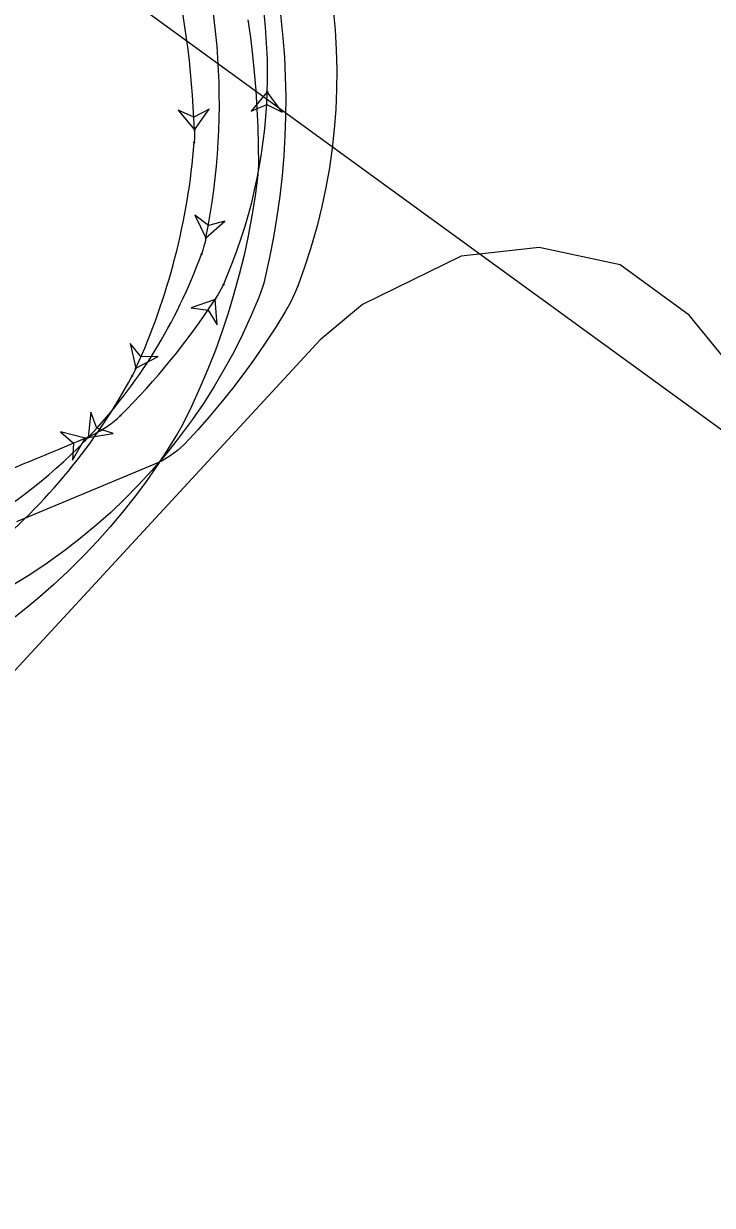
# Model space of a CAD drawing. Extents: x 2096670 to 2098561, y 684033 to 689893.
# Drawn here: x 2097612 to 2097666.2, y 685913.9 to 686007 of the extents above; entities that cross this region are included whole.
import ezdxf

# ---------------------------------------------------------------- set-up
doc = ezdxf.new("R2010")
doc.units = 0
for name, color, linetype in [('Default', 7, 'Continuous'), ('Old_Level_63', 7, 'Continuous'), ('Scratch_Level_4', 7, 'Continuous')]:
    doc.layers.add(name, color=color, linetype=linetype)

msp = doc.modelspace()

# ---------------------------------------------------------------- linework, layer by layer
at = {"layer": 'Default'}
msp.add_line((2097525.408, 686077.956), (2097723.948, 685933.456), dxfattribs=at)
at = {"layer": 'Old_Level_63'}
for points in [[(2097632.18, 686007.682), (2097632.368, 686005.845), (2097632.48, 686004.327), (2097632.553, 686002.781), (2097632.586, 686001.216), (2097632.577, 685999.625), (2097632.53, 685998.128), (2097632.438, 685996.539), (2097632.309, 685995.005), (2097632.128, 685993.385), (2097631.902, 685991.766), (2097631.631, 685990.148), (2097631.313, 685988.535), (2097630.855, 685986.533), (2097630.744, 685986.142), (2097630.47, 685985.387), (2097629.853, 685983.923), (2097629.185, 685982.48), (2097628.491, 685981.103), (2097627.753, 685979.751), (2097626.949, 685978.387), (2097626.104, 685977.06), (2097625.218, 685975.766), (2097624.047, 685974.189), (2097623.058, 685972.957), (2097622.037, 685971.769), (2097620.981, 685970.619), (2097619.91, 685969.529), (2097618.805, 685968.476), (2097617.64, 685967.44), (2097616.441, 685966.443), (2097615.209, 685965.489), (2097613.617, 685964.348), (2097612.307, 685963.482), (2097610.964, 685962.659)], [(2097636.333, 686008.047), (2097636.477, 686006.479), (2097636.567, 686004.909), (2097636.605, 686003.339), (2097636.591, 686001.77), (2097636.526, 686000.205), (2097636.408, 685998.647), (2097636.246, 685997.156), (2097636.026, 685995.607), (2097635.754, 685994.07), (2097635.432, 685992.549), (2097635.062, 685991.05), (2097634.541, 685989.231), (2097634.073, 685987.796), (2097633.559, 685986.379), (2097633.285, 685985.679), (2097632.966, 685984.99), (2097632.581, 685984.316), (2097631.804, 685983.058), (2097630.975, 685981.788), (2097630.13, 685980.56), (2097629.293, 685979.403), (2097628.399, 685978.229), (2097627.487, 685977.089), (2097626.565, 685975.991), (2097625.669, 685974.973), (2097625.017, 685974.26), (2097624.563, 685973.792), (2097624.06, 685973.345), (2097623.496, 685972.926), (2097622.86, 685972.541), (2097622.511, 685972.364), (2097611.391, 685967.721)], [(2097629.612, 686007.269), (2097629.804, 686005.882), (2097629.972, 686004.476), (2097630.109, 686003.131), (2097630.227, 686001.704), (2097630.32, 686000.252), (2097630.384, 685998.844), (2097630.423, 685997.35), (2097630.433, 685995.831), (2097630.395, 685995.076), (2097630.206, 685993.59), (2097629.977, 685992.11), (2097629.633, 685990.25), (2097629.307, 685988.734), (2097628.933, 685987.204), (2097628.516, 685985.674), (2097628.063, 685984.172), (2097627.593, 685982.751), (2097627.052, 685981.25), (2097626.466, 685979.755), (2097625.838, 685978.274), (2097625.169, 685976.81), (2097624.462, 685975.368), (2097624.072, 685974.682), (2097623.26, 685973.366), (2097622.418, 685972.087), (2097621.54, 685970.836), (2097620.645, 685969.637), (2097619.729, 685968.479), (2097618.757, 685967.323), (2097617.761, 685966.203), (2097616.739, 685965.12), (2097615.419, 685963.809), (2097614.339, 685962.802), (2097613.238, 685961.833), (2097612.117, 685960.901), (2097610.99, 685960.016)], [(2097631.133, 686001.604), (2097629.865, 686000.057), (2097631.101, 686000.604), (2097632.299, 685999.979), (2097631.133, 686001.604)], [(2097625.397, 685998.607), (2097626.558, 686000.235), (2097625.362, 685999.606), (2097624.125, 686000.15), (2097625.397, 685998.607)], [(2097625.397, 685998.607), (2097625.408, 685998.274), (2097625.405, 685997.94), (2097625.388, 685997.607)], [(2097626.3, 685990.089), (2097627.807, 685991.404), (2097626.498, 685991.07), (2097625.42, 685991.886), (2097626.3, 685990.089)], [(2097626.3, 685990.089), (2097626.234, 685989.763), (2097626.153, 685989.439), (2097626.058, 685989.12), (2097625.949, 685988.805)], [(2097627.031, 685985.243), (2097627.212, 685985.522), (2097627.382, 685985.809), (2097627.538, 685986.104), (2097627.681, 685986.405)], [(2097627.031, 685985.243), (2097625.144, 685984.579), (2097626.484, 685984.405), (2097627.183, 685983.248), (2097627.031, 685985.243)], [(2097620.793, 685979.819), (2097622.558, 685980.76), (2097621.207, 685980.73), (2097620.342, 685981.768), (2097620.793, 685979.819)], [(2097620.793, 685979.819), (2097620.655, 685979.516), (2097620.504, 685979.219)], [(2097616.792, 685974.311), (2097617.1, 685974.439), (2097617.403, 685974.579), (2097617.7, 685974.73), (2097617.991, 685974.893), (2097618.275, 685975.067), (2097618.552, 685975.252), (2097618.821, 685975.449), (2097619.082, 685975.657), (2097619.333, 685975.875), (2097619.575, 685976.105)], [(2097617.032, 685974.37), (2097619.008, 685974.681), (2097617.721, 685975.094), (2097617.243, 685976.358), (2097617.032, 685974.37)], [(2097616.792, 685974.311), (2097614.859, 685974.824), (2097615.869, 685973.926), (2097615.796, 685972.577), (2097616.792, 685974.311)], [(2097617.032, 685974.37), (2097616.802, 685974.128)]]:
    msp.add_lwpolyline(points, dxfattribs=at)
for points in [[(2097631.133, 686001.604), (2097629.865, 686000.057), (2097631.101, 686000.604), (2097632.299, 685999.979)], [(2097625.397, 685998.607), (2097626.558, 686000.235), (2097625.362, 685999.606), (2097624.125, 686000.15)], [(2097626.3, 685990.089), (2097627.807, 685991.404), (2097626.498, 685991.07), (2097625.42, 685991.886)], [(2097627.031, 685985.243), (2097625.144, 685984.579), (2097626.484, 685984.405), (2097627.183, 685983.248)], [(2097620.793, 685979.819), (2097622.558, 685980.76), (2097621.207, 685980.73), (2097620.342, 685981.768)], [(2097617.032, 685974.37), (2097619.008, 685974.681), (2097617.721, 685975.094), (2097617.243, 685976.358)], [(2097616.792, 685974.311), (2097614.859, 685974.824), (2097615.869, 685973.926), (2097615.796, 685972.577)]]:
    msp.add_lwpolyline(points, close=True, dxfattribs=at)
for centre in [(2097631.133, 686001.604), (2097631.133, 686001.604), (2097625.397, 685998.607), (2097625.397, 685998.607), (2097625.388, 685997.607), (2097625.388, 685997.607), (2097626.3, 685990.089), (2097626.3, 685990.089), (2097625.949, 685988.805), (2097625.949, 685988.805), (2097627.681, 685986.405), (2097627.681, 685986.405), (2097627.031, 685985.243), (2097627.031, 685985.243), (2097620.793, 685979.819), (2097620.793, 685979.819), (2097620.504, 685979.219), (2097620.504, 685979.219), (2097619.575, 685976.105), (2097619.575, 685976.105), (2097616.792, 685974.311), (2097616.792, 685974.311), (2097616.802, 685974.128), (2097616.802, 685974.128), (2097617.032, 685974.37), (2097617.032, 685974.37)]:
    msp.add_circle(centre, 0.0417, dxfattribs=at)
for centre, radius, start, end in [((2097590.157, 686003.007), 41, 358.03838, 35.79636), ((2097573.438, 686000.753), 53.926, 348.59455, 20.82853), ((2097554, 685996.106), 71.441, 2.00622, 13.61512), ((2097590.154, 686002.919), 41, 336.24738, 358.16179), ((2097572.431, 686001.799), 53.122, 335.55949, 355.47478), ((2097587.094, 686002.835), 41.31, 316.4446, 340.14603), ((2097580.445, 686015.639), 55.625, 314.70531, 326.8757), ((2097579.48, 686001.301), 46.589, 309.38848, 331.7072), ((2097587.369, 686002.671), 41, 280.78436, 315.87987), ((2090841.825, 702227.194), 17608.418, 292.5981841, 292.6286732)]:
    msp.add_arc(centre, radius, start, end, dxfattribs=at)
at = {"layer": 'Scratch_Level_4'}
msp.add_lwpolyline([(2097700.465, 685913.902), (2097680.179, 685959.262), (2097675.22, 685967.849), (2097669.035, 685978.293), (2097664.35, 685983.993), (2097658.915, 685987.956), (2097652.557, 685989.34), (2097646.4, 685988.649), (2097638.64, 685984.855), (2097635.309, 685982.054), (2097610.662, 685955.376)], dxfattribs=at)

doc.saveas('drawing.dxf')
